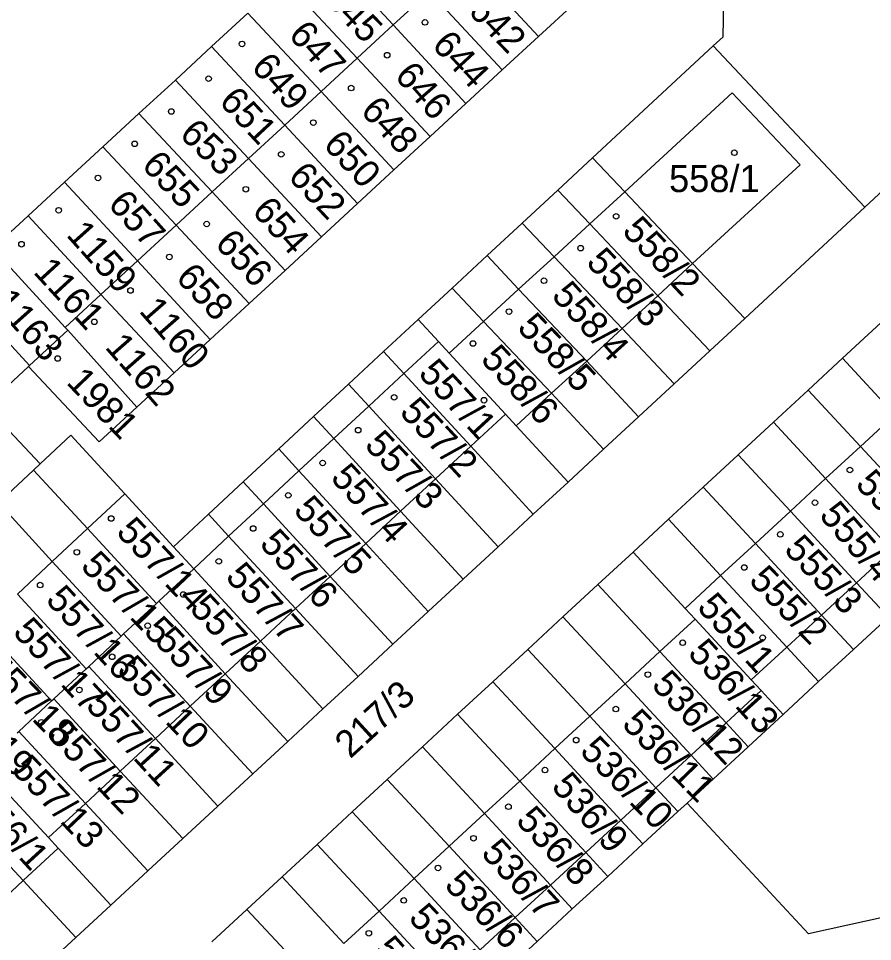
# Model space of a CAD drawing. Extents: x -735249 to -729401, y -1124843 to -1121828.
# Drawn here: x -733271.5 to -733217.9, y -1123229.8 to -1123171.8 of the extents above; entities that cross this region are included whole.
import ezdxf

# ---------------------------------------------------------------- set-up
doc = ezdxf.new("R2010")
doc.units = 0
for name, color, linetype in [('Vrstva 1', 7, 'Continuous'), ('Vrstva 18', 7, 'Continuous'), ('Vrstva 19', 7, 'Continuous'), ('Vrstva 25', 7, 'Continuous'), ('Vrstva 4', 7, 'Continuous')]:
    doc.layers.add(name, color=color, linetype=linetype)

msp = doc.modelspace()

# ---------------------------------------------------------------- linework, layer by layer
at = {"layer": 'Vrstva 1'}
for points in [[(-733227.29, -1123172.99), (-733227.07, -1123162.07)], [(-733218.39, -1123183.67), (-733199.56, -1123166.18)], [(-733252.55, -1123167.31), (-733247.99, -1123172.24)], [(-733243.44, -1123168.04), (-733238.88, -1123172.97)], [(-733254.83, -1123169.41), (-733250.25, -1123174.32)], [(-733247.99, -1123172.24), (-733245.71, -1123170.14)], [(-733245.71, -1123170.14), (-733241.15, -1123175.06)], [(-733238.88, -1123172.97), (-733236.6, -1123170.87)], [(-733259.39, -1123173.6), (-733257.11, -1123171.51)], [(-733257.11, -1123171.51), (-733252.52, -1123176.41)], [(-733250.25, -1123174.32), (-733247.99, -1123172.24)], [(-733247.99, -1123172.24), (-733243.43, -1123177.17)], [(-733241.15, -1123175.06), (-733238.88, -1123172.97)], [(-733227.91, -1123173.56), (-733227.29, -1123172.99)], [(-733261.66, -1123175.7), (-733259.39, -1123173.6)], [(-733259.39, -1123173.6), (-733254.8, -1123178.52)], [(-733235.48, -1123180.58), (-733227.91, -1123173.56)], [(-733227.91, -1123173.56), (-733218.39, -1123183.67)], [(-733252.52, -1123176.41), (-733250.25, -1123174.32)], [(-733250.25, -1123174.32), (-733245.68, -1123179.25)], [(-733243.43, -1123177.17), (-733241.15, -1123175.06)], [(-733263.95, -1123177.8), (-733261.66, -1123175.7)], [(-733261.66, -1123175.7), (-733257.08, -1123180.62)], [(-733254.8, -1123178.52), (-733252.52, -1123176.41)], [(-733252.52, -1123176.41), (-733247.95, -1123181.34)], [(-733245.68, -1123179.25), (-733243.43, -1123177.17)], [(-733266.21, -1123179.89), (-733263.95, -1123177.8)], [(-733263.95, -1123177.8), (-733259.36, -1123182.72)], [(-733257.08, -1123180.62), (-733254.8, -1123178.52)], [(-733254.8, -1123178.52), (-733250.23, -1123183.45)], [(-733247.95, -1123181.34), (-733245.68, -1123179.25)], [(-733268.63, -1123182.11), (-733266.21, -1123179.89)], [(-733266.21, -1123179.89), (-733261.62, -1123184.8)], [(-733259.36, -1123182.72), (-733257.08, -1123180.62)], [(-733257.08, -1123180.62), (-733252.5, -1123185.54)], [(-733237.66, -1123182.6), (-733235.48, -1123180.58)], [(-733235.48, -1123180.58), (-733233.46, -1123182.72)], [(-733250.23, -1123183.45), (-733247.95, -1123181.34)], [(-733268.63, -1123182.11), (-733270.91, -1123184.21)], [(-733268.63, -1123182.11), (-733264.05, -1123187.05)], [(-733261.62, -1123184.8), (-733259.36, -1123182.72)], [(-733259.36, -1123182.72), (-733254.78, -1123187.64)], [(-733239.89, -1123184.67), (-733237.66, -1123182.6)], [(-733237.66, -1123182.6), (-733235.66, -1123184.73)], [(-733233.46, -1123182.72), (-733229.2, -1123187.22)], [(-733252.5, -1123185.54), (-733250.23, -1123183.45)], [(-733218.39, -1123183.67), (-733225.93, -1123190.67)], [(-733270.91, -1123184.21), (-733273.14, -1123186.26)], [(-733266.34, -1123189.16), (-733270.91, -1123184.21)], [(-733264.05, -1123187.05), (-733261.62, -1123184.8)], [(-733261.62, -1123184.8), (-733257.04, -1123189.73)], [(-733242.1, -1123186.71), (-733239.89, -1123184.67)], [(-733239.89, -1123184.67), (-733237.9, -1123186.79)], [(-733235.66, -1123184.73), (-733231.39, -1123189.23)], [(-733254.78, -1123187.64), (-733252.5, -1123185.54)], [(-733273.14, -1123186.26), (-733268.58, -1123191.22)], [(-733244.29, -1123188.75), (-733242.1, -1123186.71)], [(-733242.1, -1123186.71), (-733240.12, -1123188.83)], [(-733237.9, -1123186.79), (-733233.63, -1123191.29)], [(-733264.05, -1123187.05), (-733266.34, -1123189.16)], [(-733264.05, -1123187.05), (-733259.47, -1123191.97)], [(-733229.2, -1123187.22), (-733225.93, -1123190.67)], [(-733257.04, -1123189.73), (-733254.78, -1123187.64)], [(-733275.54, -1123188.47), (-733270.81, -1123193.61)], [(-733246.42, -1123190.72), (-733244.29, -1123188.75)], [(-733244.29, -1123188.75), (-733242.33, -1123190.86)], [(-733240.12, -1123188.83), (-733235.84, -1123193.33)], [(-733219.79, -1123193.15), (-733215.24, -1123188.95)], [(-733266.34, -1123189.16), (-733268.58, -1123191.22)], [(-733266.34, -1123189.16), (-733261.75, -1123194.07)], [(-733259.47, -1123191.97), (-733257.04, -1123189.73)], [(-733231.39, -1123189.23), (-733228.12, -1123192.7)], [(-733248.6, -1123192.74), (-733246.42, -1123190.72)], [(-733245.15, -1123192.1), (-733246.42, -1123190.72)], [(-733242.33, -1123190.86), (-733238.05, -1123195.35)], [(-733225.93, -1123190.67), (-733228.12, -1123192.7)], [(-733270.81, -1123193.61), (-733268.41, -1123191.4)], [(-733268.58, -1123191.22), (-733268.41, -1123191.4)], [(-733268.41, -1123191.4), (-733264.08, -1123196.22)], [(-733233.63, -1123191.29), (-733230.36, -1123194.77)], [(-733261.75, -1123194.07), (-733259.47, -1123191.97)], [(-733244.47, -1123192.83), (-733245.15, -1123192.1)], [(-733250.8, -1123194.79), (-733248.6, -1123192.74)], [(-733248.6, -1123192.74), (-733247.33, -1123194.12)], [(-733240.95, -1123196.66), (-733244.47, -1123192.83)], [(-733228.12, -1123192.7), (-733230.36, -1123194.77)], [(-733221.95, -1123195.15), (-733219.79, -1123193.15)], [(-733219.79, -1123193.15), (-733216.51, -1123196.7)], [(-733273.13, -1123195.74), (-733270.88, -1123193.68)], [(-733270.88, -1123193.68), (-733270.81, -1123193.61)], [(-733266.45, -1123198.41), (-733270.88, -1123193.68)], [(-733235.84, -1123193.33), (-733232.59, -1123196.83)], [(-733261.75, -1123194.07), (-733264.08, -1123196.22)], [(-733247.33, -1123194.12), (-733243.13, -1123198.68)], [(-733252.99, -1123196.82), (-733250.8, -1123194.79)], [(-733250.8, -1123194.79), (-733249.53, -1123196.17)], [(-733230.36, -1123194.77), (-733232.59, -1123196.83)], [(-733238.05, -1123195.35), (-733234.79, -1123198.87)], [(-733224.13, -1123197.17), (-733221.95, -1123195.15)], [(-733221.95, -1123195.15), (-733218.67, -1123198.69)], [(-733264.08, -1123196.22), (-733266.45, -1123198.41)], [(-733249.53, -1123196.17), (-733245.34, -1123200.72)], [(-733240.27, -1123197.4), (-733240.95, -1123196.66)], [(-733272.77, -1123197.02), (-733270.15, -1123199.78)], [(-733255.18, -1123198.85), (-733252.99, -1123196.82)], [(-733252.99, -1123196.82), (-733251.72, -1123198.2)], [(-733232.59, -1123196.83), (-733234.79, -1123198.87)], [(-733226.34, -1123199.21), (-733224.13, -1123197.17)], [(-733224.13, -1123197.17), (-733220.85, -1123200.71)], [(-733237.02, -1123200.93), (-733240.27, -1123197.4)], [(-733270.15, -1123199.78), (-733268.22, -1123197.98)], [(-733264.84, -1123201.66), (-733268.22, -1123197.98)], [(-733251.72, -1123198.2), (-733247.53, -1123202.76)], [(-733257.41, -1123200.91), (-733255.18, -1123198.85)], [(-733255.18, -1123198.85), (-733253.91, -1123200.23)], [(-733243.13, -1123198.68), (-733239.2, -1123202.95)], [(-733234.79, -1123198.87), (-733237.02, -1123200.93)], [(-733218.67, -1123198.69), (-733214.51, -1123203.18)], [(-733228.53, -1123201.24), (-733226.34, -1123199.21)], [(-733226.34, -1123199.21), (-733223.06, -1123202.75)], [(-733270.15, -1123199.78), (-733270.56, -1123200.17)], [(-733270.56, -1123200.17), (-733272.51, -1123201.99)], [(-733267.18, -1123203.84), (-733270.56, -1123200.17)], [(-733253.91, -1123200.23), (-733249.71, -1123204.78)], [(-733245.34, -1123200.72), (-733241.41, -1123204.99)], [(-733220.85, -1123200.71), (-733216.7, -1123205.2)], [(-733259.59, -1123202.94), (-733257.41, -1123200.91)], [(-733257.41, -1123200.91), (-733256.13, -1123202.3)], [(-733237.02, -1123200.93), (-733239.2, -1123202.95)], [(-733230.71, -1123203.26), (-733228.53, -1123201.24)], [(-733228.53, -1123201.24), (-733225.26, -1123204.78)], [(-733264.84, -1123201.66), (-733261.79, -1123204.98)], [(-733269.39, -1123205.91), (-733272.77, -1123202.23)], [(-733256.13, -1123202.3), (-733251.94, -1123206.85)], [(-733261.79, -1123204.98), (-733259.59, -1123202.94)], [(-733259.59, -1123202.94), (-733258.32, -1123204.33)], [(-733247.53, -1123202.76), (-733243.6, -1123207.02)], [(-733239.2, -1123202.95), (-733241.41, -1123204.99)], [(-733223.06, -1123202.75), (-733218.91, -1123207.24)], [(-733232.94, -1123205.32), (-733230.71, -1123203.26)], [(-733230.71, -1123203.26), (-733227.44, -1123206.79)], [(-733267.18, -1123203.84), (-733262.85, -1123208.54)], [(-733258.32, -1123204.33), (-733254.13, -1123208.87)], [(-733249.71, -1123204.78), (-733245.79, -1123209.04)], [(-733225.26, -1123204.78), (-733221.11, -1123209.27)], [(-733260.51, -1123206.37), (-733261.79, -1123204.98)], [(-733241.41, -1123204.99), (-733243.6, -1123207.02)], [(-733235.14, -1123207.36), (-733232.94, -1123205.32)], [(-733232.94, -1123205.32), (-733229.67, -1123208.85)], [(-733269.39, -1123205.91), (-733265.07, -1123210.6)], [(-733262.71, -1123208.41), (-733260.51, -1123206.37)], [(-733260.51, -1123206.37), (-733256.33, -1123210.91)], [(-733251.94, -1123206.85), (-733248.02, -1123211.1)], [(-733243.6, -1123207.02), (-733245.79, -1123209.04)], [(-733227.44, -1123206.79), (-733223.29, -1123211.28)], [(-733237.34, -1123209.39), (-733235.14, -1123207.36)], [(-733235.14, -1123207.36), (-733231.25, -1123211.55)], [(-733218.91, -1123207.24), (-733216.91, -1123209.41)], [(-733271.58, -1123207.96), (-733267.26, -1123212.64)], [(-733264.91, -1123210.45), (-733262.85, -1123208.54)], [(-733262.85, -1123208.54), (-733262.71, -1123208.41)], [(-733258.53, -1123212.95), (-733262.71, -1123208.41)], [(-733254.13, -1123208.87), (-733250.2, -1123213.12)], [(-733245.79, -1123209.04), (-733248.02, -1123211.1)], [(-733239.54, -1123211.43), (-733237.34, -1123209.39)], [(-733237.34, -1123209.39), (-733233.44, -1123213.58)], [(-733229.67, -1123208.85), (-733229.05, -1123209.52)], [(-733221.11, -1123209.27), (-733219.11, -1123211.44)], [(-733216.91, -1123209.41), (-733219.11, -1123211.44)], [(-733273.74, -1123209.99), (-733269.43, -1123214.66)], [(-733229.05, -1123209.52), (-733225.52, -1123213.34)], [(-733265.07, -1123210.6), (-733264.91, -1123210.45)], [(-733264.91, -1123210.45), (-733260.73, -1123214.99)], [(-733267.1, -1123212.49), (-733265.07, -1123210.6)], [(-733256.33, -1123210.91), (-733252.4, -1123215.16)], [(-733248.02, -1123211.1), (-733250.2, -1123213.12)], [(-733241.74, -1123213.46), (-733239.54, -1123211.43)], [(-733239.54, -1123211.43), (-733235.65, -1123215.61)], [(-733231.25, -1123211.55), (-733227.1, -1123216.04)], [(-733223.29, -1123211.28), (-733221.29, -1123213.45)], [(-733219.11, -1123211.44), (-733221.29, -1123213.45)], [(-733269.3, -1123214.53), (-733267.26, -1123212.64)], [(-733267.26, -1123212.64), (-733267.1, -1123212.49)], [(-733267.1, -1123212.49), (-733262.92, -1123217.02)], [(-733254.6, -1123217.2), (-733258.53, -1123212.95)], [(-733250.2, -1123213.12), (-733252.4, -1123215.16)], [(-733243.95, -1123215.5), (-733241.74, -1123213.46)], [(-733241.74, -1123213.46), (-733237.85, -1123217.65)], [(-733225.52, -1123213.34), (-733224.9, -1123214.01)], [(-733221.29, -1123213.45), (-733223.52, -1123215.51)], [(-733233.44, -1123213.58), (-733229.3, -1123218.07)], [(-733224.9, -1123214.01), (-733223.52, -1123215.51)], [(-733269.43, -1123214.66), (-733269.3, -1123214.53)], [(-733269.3, -1123214.53), (-733265.12, -1123219.06)], [(-733271.49, -1123216.57), (-733269.43, -1123214.66)], [(-733260.73, -1123214.99), (-733256.8, -1123219.23)], [(-733252.4, -1123215.16), (-733254.6, -1123217.2)], [(-733246.16, -1123217.54), (-733243.95, -1123215.5)], [(-733243.95, -1123215.5), (-733240.05, -1123219.69)], [(-733235.65, -1123215.61), (-733231.5, -1123220.11)], [(-733223.52, -1123215.51), (-733225.72, -1123217.54)], [(-733227.1, -1123216.04), (-733225.72, -1123217.54)], [(-733271.59, -1123216.66), (-733271.49, -1123216.57)], [(-733271.49, -1123216.57), (-733267.31, -1123221.09)], [(-733262.92, -1123217.02), (-733259, -1123221.26)], [(-733256.8, -1123219.23), (-733254.6, -1123217.2)], [(-733248.37, -1123219.59), (-733246.16, -1123217.54)], [(-733246.16, -1123217.54), (-733242.27, -1123221.73)], [(-733237.85, -1123217.65), (-733233.71, -1123222.14)], [(-733229.3, -1123218.07), (-733227.92, -1123219.56)], [(-733225.72, -1123217.54), (-733227.92, -1123219.56)], [(-733273.82, -1123218.73), (-733269.63, -1123223.24)], [(-733265.12, -1123219.06), (-733261.2, -1123223.3)], [(-733259, -1123221.26), (-733256.8, -1123219.23)], [(-733250.57, -1123221.62), (-733248.37, -1123219.59)], [(-733248.37, -1123219.59), (-733244.48, -1123223.77)], [(-733240.05, -1123219.69), (-733235.91, -1123224.18)], [(-733229.55, -1123221.07), (-733227.92, -1123219.56)], [(-733231.5, -1123220.11), (-733230.12, -1123221.6)], [(-733276.02, -1123220.77), (-733271.22, -1123225.94)], [(-733267.31, -1123221.09), (-733263.39, -1123225.33)], [(-733261.2, -1123223.3), (-733259, -1123221.26)], [(-733230.12, -1123221.6), (-733229.55, -1123221.07)], [(-733229.55, -1123221.07), (-733221.93, -1123229.27)], [(-733252.77, -1123223.66), (-733250.57, -1123221.62)], [(-733250.57, -1123221.62), (-733246.68, -1123225.81)], [(-733242.27, -1123221.73), (-733238.12, -1123226.22)], [(-733233.71, -1123222.14), (-733232.33, -1123223.63)], [(-733230.12, -1123221.6), (-733232.33, -1123223.63)], [(-733269.63, -1123223.24), (-733269.02, -1123223.9)], [(-733263.39, -1123225.33), (-733261.2, -1123223.3)], [(-733269.02, -1123223.9), (-733265.71, -1123227.47)], [(-733254.97, -1123225.7), (-733252.77, -1123223.66)], [(-733252.77, -1123223.66), (-733248.88, -1123227.85)], [(-733244.48, -1123223.77), (-733240.33, -1123228.26)], [(-733232.33, -1123223.63), (-733234.53, -1123225.67)], [(-733235.91, -1123224.18), (-733234.53, -1123225.67)], [(-733265.71, -1123227.47), (-733263.39, -1123225.33)], [(-733271.22, -1123225.94), (-733267.91, -1123229.51)], [(-733257.18, -1123227.74), (-733254.97, -1123225.7)], [(-733254.97, -1123225.7), (-733251.09, -1123229.88)], [(-733246.68, -1123225.81), (-733242.54, -1123230.29)], [(-733238.12, -1123226.22), (-733236.75, -1123227.71)], [(-733234.53, -1123225.67), (-733236.75, -1123227.71)], [(-733208.72, -1123226.36), (-733221.93, -1123229.27)], [(-733265.71, -1123227.47), (-733267.91, -1123229.51)], [(-733259.38, -1123229.77), (-733257.18, -1123227.74)], [(-733257.18, -1123227.74), (-733253.29, -1123231.92)], [(-733248.88, -1123227.85), (-733244.74, -1123232.33)], [(-733236.75, -1123227.71), (-733238.96, -1123229.75)], [(-733240.33, -1123228.26), (-733238.96, -1123229.75)], [(-733267.91, -1123229.51), (-733270.11, -1123231.54)], [(-733240.87, -1123231.52), (-733238.96, -1123229.75)]]:
    msp.add_lwpolyline(points, dxfattribs=at)
at = {"layer": 'Vrstva 25'}
for centre in [(-733246, -1123172.08), (-733257.48, -1123173.43), (-733248.37, -1123174.14), (-733259.58, -1123175.61), (-733250.63, -1123176.2), (-733261.92, -1123177.67), (-733253.01, -1123178.37), (-733264.22, -1123179.7), (-733255.02, -1123180.36), (-733226.58, -1123180.26), (-733266.52, -1123181.84), (-733257.24, -1123182.55), (-733268.99, -1123183.87), (-733234, -1123184.25), (-733259.7, -1123184.73), (-733271.32, -1123186), (-733236.23, -1123186.25), (-733262.04, -1123186.8), (-733238.53, -1123188.29), (-733264.48, -1123188.9), (-733240.72, -1123190.23), (-733266.75, -1123190.87), (-733242.98, -1123192.23), (-733269.05, -1123193.17), (-733247.93, -1123195.61), (-733242.29, -1123195.79), (-733250.19, -1123197.67), (-733252.42, -1123199.73), (-733219.33, -1123200.17), (-733254.58, -1123201.76), (-733221.52, -1123202.22), (-733265.69, -1123203.21), (-733256.78, -1123203.84), (-733223.7, -1123204.21), (-733267.85, -1123205.33), (-733258.94, -1123205.9), (-733225.96, -1123206.29), (-733270.15, -1123207.39), (-733261.17, -1123207.98), (-733263.4, -1123209.94), (-733224.8, -1123210.69), (-733229.82, -1123211.01), (-733265.63, -1123211.89), (-733232.01, -1123213.01), (-733267.69, -1123213.97), (-733234.02, -1123215.17), (-733270.07, -1123216), (-733236.51, -1123217.12), (-733238.47, -1123219), (-733240.76, -1123221.3), (-733242.95, -1123223.28), (-733245.18, -1123225.14), (-733247.33, -1123227.18), (-733249.52, -1123229.24)]:
    msp.add_circle(centre, 0.175, dxfattribs=at)
at = {"layer": 'Vrstva 4'}
for points in [[(-733233.46, -1123182.72), (-733226.71, -1123176.51)], [(-733226.71, -1123176.51), (-733222.46, -1123181.02)], [(-733222.46, -1123181.02), (-733229.2, -1123187.22)], [(-733233.46, -1123182.72), (-733235.66, -1123184.73)], [(-733235.66, -1123184.73), (-733237.9, -1123186.79)], [(-733237.9, -1123186.79), (-733240.12, -1123188.83)], [(-733231.39, -1123189.23), (-733229.2, -1123187.22)], [(-733240.12, -1123188.83), (-733242.33, -1123190.86)], [(-733233.63, -1123191.29), (-733231.39, -1123189.23)], [(-733242.33, -1123190.86), (-733244.47, -1123192.83)], [(-733235.84, -1123193.33), (-733233.63, -1123191.29)], [(-733245.15, -1123192.1), (-733247.33, -1123194.12)], [(-733238.05, -1123195.35), (-733235.84, -1123193.33)], [(-733247.33, -1123194.12), (-733249.53, -1123196.17)], [(-733240.27, -1123197.4), (-733238.05, -1123195.35)], [(-733249.53, -1123196.17), (-733251.72, -1123198.2)], [(-733240.95, -1123196.66), (-733243.13, -1123198.68)], [(-733218.67, -1123198.69), (-733216.51, -1123196.7)], [(-733251.72, -1123198.2), (-733253.91, -1123200.23)], [(-733243.13, -1123198.68), (-733245.34, -1123200.72)], [(-733220.85, -1123200.71), (-733218.67, -1123198.69)], [(-733253.91, -1123200.23), (-733256.13, -1123202.3)], [(-733245.34, -1123200.72), (-733247.53, -1123202.76)], [(-733223.06, -1123202.75), (-733220.85, -1123200.71)], [(-733267.18, -1123203.84), (-733264.84, -1123201.66)], [(-733256.13, -1123202.3), (-733258.32, -1123204.33)], [(-733247.53, -1123202.76), (-733249.71, -1123204.78)], [(-733225.26, -1123204.78), (-733223.06, -1123202.75)], [(-733269.39, -1123205.91), (-733267.18, -1123203.84)], [(-733258.32, -1123204.33), (-733260.51, -1123206.37)], [(-733249.71, -1123204.78), (-733251.94, -1123206.85)], [(-733227.44, -1123206.79), (-733225.26, -1123204.78)], [(-733216.7, -1123205.2), (-733218.91, -1123207.24)], [(-733271.58, -1123207.96), (-733269.39, -1123205.91)], [(-733251.94, -1123206.85), (-733254.13, -1123208.87)], [(-733229.67, -1123208.85), (-733227.44, -1123206.79)], [(-733218.91, -1123207.24), (-733221.11, -1123209.27)], [(-733254.13, -1123208.87), (-733256.33, -1123210.91)], [(-733221.11, -1123209.27), (-733223.29, -1123211.28)], [(-733229.05, -1123209.52), (-733231.25, -1123211.55)], [(-733256.33, -1123210.91), (-733258.53, -1123212.95)], [(-733231.25, -1123211.55), (-733233.44, -1123213.58)], [(-733223.29, -1123211.28), (-733225.52, -1123213.34)], [(-733260.73, -1123214.99), (-733258.53, -1123212.95)], [(-733233.44, -1123213.58), (-733235.65, -1123215.61)], [(-733227.1, -1123216.04), (-733224.9, -1123214.01)], [(-733262.92, -1123217.02), (-733260.73, -1123214.99)], [(-733235.65, -1123215.61), (-733237.85, -1123217.65)], [(-733229.3, -1123218.07), (-733227.1, -1123216.04)], [(-733265.12, -1123219.06), (-733262.92, -1123217.02)], [(-733237.85, -1123217.65), (-733240.05, -1123219.69)], [(-733231.5, -1123220.11), (-733229.3, -1123218.07)], [(-733267.31, -1123221.09), (-733265.12, -1123219.06)], [(-733240.05, -1123219.69), (-733242.27, -1123221.73)], [(-733233.71, -1123222.14), (-733231.5, -1123220.11)], [(-733269.63, -1123223.24), (-733267.31, -1123221.09)], [(-733242.27, -1123221.73), (-733244.48, -1123223.77)], [(-733235.91, -1123224.18), (-733233.71, -1123222.14)], [(-733271.22, -1123225.94), (-733269.02, -1123223.9)], [(-733244.48, -1123223.77), (-733246.68, -1123225.81)], [(-733238.12, -1123226.22), (-733235.91, -1123224.18)], [(-733273.42, -1123227.98), (-733271.22, -1123225.94)], [(-733246.68, -1123225.81), (-733248.88, -1123227.85)], [(-733240.33, -1123228.26), (-733238.12, -1123226.22)], [(-733248.88, -1123227.85), (-733251.09, -1123229.88)], [(-733242.54, -1123230.29), (-733240.33, -1123228.26)]]:
    msp.add_lwpolyline(points, dxfattribs=at)

# ---------------------------------------------------------------- texts
at = {"layer": 'Vrstva 18'}
msp.add_text('217/3', height=1.7, rotation=42.50034, dxfattribs=at).set_placement((-733250.688, -1123218.328))
at = {"layer": 'Vrstva 19'}
for s, rotation, p in [('645', 313.70249, (-733252.368, -1123170.746)), ('642', 313.9025, (-733243.368, -1123171.415)), ('647', 311.70248, (-733254.628, -1123172.906)), ('644', 312.80249, (-733245.628, -1123173.56)), ('649', 311.90248, (-733256.968, -1123174.925)), ('646', 311.30248, (-733247.968, -1123175.478)), ('651', 313.10249, (-733258.988, -1123177.099)), ('648', 313.00249, (-733250.108, -1123177.689)), ('653', 316.00251, (-733261.478, -1123179.186)), ('650', 312.50249, (-733252.448, -1123179.802)), ('655', 313.30249, (-733263.848, -1123181.108)), ('652', 313.30249, (-733254.658, -1123181.818)), ('657', 311.80248, (-733265.958, -1123183.535)), ('654', 311.90248, (-733256.918, -1123183.965)), ('558/2', 313.10249, (-733233.688, -1123185.229)), ('1159', 311.80248, (-733268.568, -1123185.445)), ('656', 312.70249, (-733259.248, -1123186.021)), ('558/3', 313.20249, (-733235.948, -1123187.198)), ('1161', 312.60249, (-733270.638, -1123187.781)), ('658', 313.10249, (-733261.708, -1123188.159)), ('558/4', 312.00248, (-733238.118, -1123189.274)), ('1163', 311.80248, (-733273.208, -1123189.715)), ('1160', 311.20248, (-733263.998, -1123190.218)), ('558/5', 313.60249, (-733240.278, -1123191.296)), ('1162', 311.30248, (-733266.138, -1123192.488)), ('558/6', 312.60249, (-733242.568, -1123193.271)), ('557/1', 312.70249, (-733246.478, -1123194.161)), ('1981', 313.80249, (-733268.568, -1123194.715)), ('557/2', 313.00249, (-733247.658, -1123196.589)), ('557/3', 313.50249, (-733249.858, -1123198.667)), ('557/4', 312.20248, (-733251.988, -1123200.703)), ('555/5', 313.20249, (-733219.048, -1123201.118)), ('557/5', 312.60249, (-733254.318, -1123202.741)), ('555/4', 310.80247, (-733221.318, -1123203.05)), ('557/14', 313.40249, (-733265.448, -1123204.117)), ('557/6', 313.20249, (-733256.448, -1123204.858)), ('555/3', 313.30249, (-733223.528, -1123205.218)), ('557/15', 314.1025, (-733267.678, -1123206.264)), ('557/7', 312.40248, (-733258.588, -1123206.922)), ('555/2', 314.1025, (-733225.738, -1123207.164)), ('557/16', 312.70249, (-733269.868, -1123208.371)), ('557/8', 313.10249, (-733260.838, -1123208.929)), ('555/1', 312.40248, (-733228.988, -1123208.832)), ('557/17', 312.70249, (-733271.928, -1123210.391)), ('557/9', 313.20249, (-733263.038, -1123210.958)), ('536/13', 312.10248, (-733229.568, -1123211.714)), ('557/18', 314.3025, (-733273.818, -1123212.663)), ('557/10', 313.40249, (-733265.398, -1123212.787)), ('536/12', 313.20249, (-733231.848, -1123213.718)), ('557/19', 311.90248, (-733276.298, -1123214.415)), ('557/11', 312.40248, (-733267.358, -1123215.002)), ('536/11', 314.4025, (-733233.708, -1123216.182)), ('557/12', 313.60249, (-733269.738, -1123216.856)), ('536/10', 314.4025, (-733236.348, -1123217.882)), ('557/13', 313.60249, (-733272.018, -1123219.036)), ('536/9', 311.30248, (-733238.128, -1123220.068)), ('556/1', 312.50249, (-733274.558, -1123221.222)), ('536/8', 312.80249, (-733240.358, -1123222.23)), ('536/7', 312.50249, (-733242.538, -1123224.262)), ('536/6', 314.4025, (-733244.848, -1123226.292)), ('536/5', 313.30249, (-733247.098, -1123228.338)), ('536/4', 311.80248, (-733249.258, -1123230.345))]:
    msp.add_text(s, height=1.7, rotation=rotation, dxfattribs=at).set_placement(p)
msp.add_text('558/1', height=1.7, dxfattribs=at).set_placement((-733230.68, -1123182.73))

doc.saveas('drawing.dxf')
